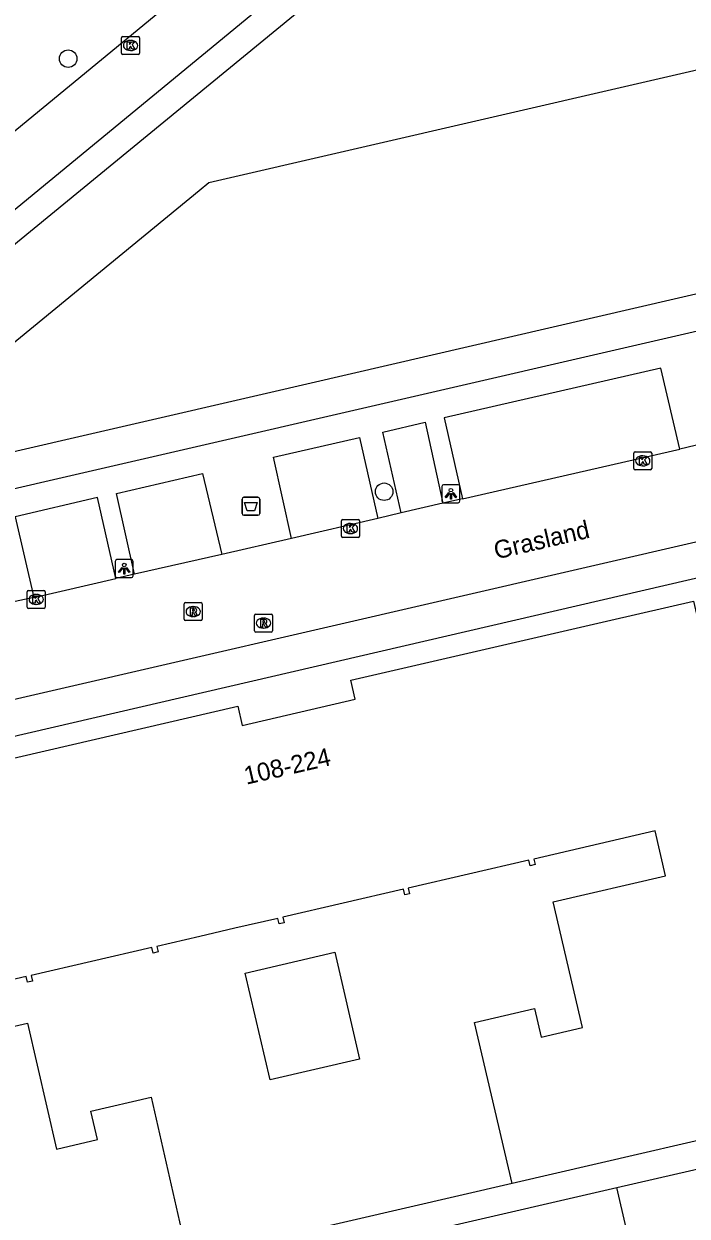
# Model space of a CAD drawing. Extents: x 156414 to 157775, y 382335 to 383765.
# Drawn here: x 156931.2 to 156968.2, y 383386.6 to 383453.1 of the extents above; entities that cross this region are included whole.
import ezdxf

# ---------------------------------------------------------------- set-up
doc = ezdxf.new("R2010")
doc.units = 0
for name, color, linetype in [('IMGEO_Afval_apart_plaats', 7, 'Continuous'), ('IMGEO_Boom', 7, 'Continuous'), ('IMGEO_Kolk', 7, 'Continuous'), ('IMGEO_Lichtpunt', 7, 'Continuous'), ('IMGEO_Openbare_ruimte_label', 7, 'Continuous'), ('IMGEO_Pand', 7, 'Continuous'), ('IMGEO_Pand_nummerreeks', 7, 'Continuous'), ('IMGEO_Rijbaan_lokaal_gesloten', 7, 'Continuous'), ('IMGEO_Rioolput', 7, 'Continuous'), ('IMGEO_Voetpad_open', 7, 'Continuous')]:
    doc.layers.add(name, color=color, linetype=linetype)

msp = doc.modelspace()

# ---------------------------------------------------------------- linework, layer by layer
at = {"layer": 'IMGEO_Afval_apart_plaats'}
for p, q in [((156943.339, 383425.772), (156943.339, 383426.572)), ((156943.339, 383426.572), (156943.339, 383425.772)), ((156943.439, 383426.672), (156944.229, 383426.672)), ((156944.229, 383426.672), (156943.439, 383426.672)), ((156944.329, 383426.572), (156944.329, 383425.772)), ((156944.329, 383425.772), (156944.329, 383426.572)), ((156944.229, 383425.672), (156943.439, 383425.672)), ((156943.439, 383425.672), (156944.229, 383425.672))]:
    msp.add_line(p, q, dxfattribs=at)
msp.add_lwpolyline([(156943.482, 383426.386), (156944.186, 383426.386), (156944.037, 383425.916), (156943.631, 383425.916), (156943.482, 383426.386)], dxfattribs=at)
for centre, start, end in [((156943.439, 383426.572), 90, 180), ((156943.439, 383426.572), 90, 180), ((156944.229, 383426.572), 0, 90), ((156944.229, 383426.572), 360, 90), ((156943.439, 383425.772), 180, 270), ((156943.439, 383425.772), 180, 270), ((156944.229, 383425.772), 270, 0), ((156944.229, 383425.772), 270, 0)]:
    msp.add_arc(centre, 0.1, start, end, dxfattribs=at)
at = {"layer": 'IMGEO_Boom'}
for centre in [(156933.642, 383451.153), (156951.267, 383426.981)]:
    msp.add_circle(centre, 0.489, dxfattribs=at)
at = {"layer": 'IMGEO_Kolk'}
for p, q in [((156936.619, 383451.459), (156936.619, 383452.311)), ((156936.694, 383452.385), (156937.546, 383452.385)), ((156937.107, 383452.165), (156937.132, 383452.165)), ((156937.62, 383452.311), (156937.62, 383451.459)), ((156937.546, 383451.385), (156936.694, 383451.385)), ((156937.13, 383451.605), (156937.105, 383451.605)), ((156965.271, 383429.206), (156966.123, 383429.206)), ((156965.196, 383428.28), (156965.196, 383429.132)), ((156965.684, 383428.986), (156965.709, 383428.986)), ((156966.197, 383429.132), (156966.197, 383428.28)), ((156966.123, 383428.206), (156965.271, 383428.206)), ((156965.707, 383428.426), (156965.682, 383428.426)), ((156948.887, 383424.503), (156948.887, 383425.355)), ((156948.962, 383425.429), (156949.814, 383425.429)), ((156949.375, 383425.209), (156949.4, 383425.209)), ((156949.888, 383425.355), (156949.888, 383424.503)), ((156949.398, 383424.649), (156949.373, 383424.649)), ((156949.814, 383424.429), (156948.962, 383424.429)), ((156931.357, 383420.545), (156931.357, 383421.397)), ((156931.432, 383421.471), (156932.284, 383421.471)), ((156931.845, 383421.251), (156931.87, 383421.251)), ((156932.358, 383421.397), (156932.358, 383420.545)), ((156931.868, 383420.691), (156931.843, 383420.691)), ((156932.284, 383420.471), (156931.432, 383420.471))]:
    msp.add_line(p, q, dxfattribs=at)
for points in [[(156936.619, 383451.459), (156936.619, 383452.311)], [(156936.694, 383452.385), (156937.546, 383452.385)], [(156936.94, 383452.085), (156937.063, 383452.085), (156937.063, 383451.934), (156937.193, 383452.085), (156937.357, 383452.085), (156937.211, 383451.934), (156937.364, 383451.685), (156937.212, 383451.685), (156937.127, 383451.849), (156937.063, 383451.782), (156937.063, 383451.685), (156936.94, 383451.685), (156936.94, 383452.085)], [(156937.62, 383452.311), (156937.62, 383451.459)], [(156937.546, 383451.385), (156936.694, 383451.385)], [(156965.271, 383429.206), (156966.123, 383429.206)], [(156965.196, 383428.28), (156965.196, 383429.132)], [(156965.517, 383428.906), (156965.64, 383428.906), (156965.64, 383428.755), (156965.77, 383428.906), (156965.934, 383428.906), (156965.788, 383428.755), (156965.941, 383428.506), (156965.789, 383428.506), (156965.704, 383428.67), (156965.64, 383428.603), (156965.64, 383428.506), (156965.517, 383428.506), (156965.517, 383428.906)], [(156966.197, 383429.132), (156966.197, 383428.28)], [(156966.123, 383428.206), (156965.271, 383428.206)], [(156948.887, 383424.503), (156948.887, 383425.355)], [(156948.962, 383425.429), (156949.814, 383425.429)], [(156949.888, 383425.355), (156949.888, 383424.503)], [(156949.208, 383425.129), (156949.331, 383425.129), (156949.331, 383424.978), (156949.461, 383425.129), (156949.625, 383425.129), (156949.479, 383424.978), (156949.632, 383424.729), (156949.48, 383424.729), (156949.395, 383424.893), (156949.331, 383424.826), (156949.331, 383424.729), (156949.208, 383424.729), (156949.208, 383425.129)], [(156949.814, 383424.429), (156948.962, 383424.429)], [(156931.357, 383420.545), (156931.357, 383421.397)], [(156931.432, 383421.471), (156932.284, 383421.471)], [(156932.358, 383421.397), (156932.358, 383420.545)], [(156931.678, 383421.171), (156931.801, 383421.171), (156931.801, 383421.02), (156931.931, 383421.171), (156932.095, 383421.171), (156931.949, 383421.02), (156932.102, 383420.771), (156931.95, 383420.771), (156931.865, 383420.935), (156931.801, 383420.868), (156931.801, 383420.771), (156931.678, 383420.771), (156931.678, 383421.171)], [(156932.284, 383420.471), (156931.432, 383420.471)]]:
    msp.add_lwpolyline(points, dxfattribs=at)
for centre, start, end in [((156936.696, 383452.309), 91.55205, 178.44795), ((156936.696, 383452.309), 91.55205, 178.44795), ((156937.544, 383452.309), 1.55205, 88.44795), ((156937.544, 383452.309), 1.55205, 88.44795), ((156936.696, 383451.461), 181.55205, 268.44795), ((156936.696, 383451.461), 181.55205, 268.44795), ((156937.544, 383451.461), 271.55205, 358.44795), ((156937.544, 383451.461), 271.55205, 358.44795), ((156965.273, 383429.13), 91.55205, 178.44795), ((156965.273, 383429.13), 91.55205, 178.44795), ((156966.121, 383429.13), 1.55205, 88.44795), ((156966.121, 383429.13), 1.55205, 88.44795), ((156965.273, 383428.282), 181.55205, 268.44795), ((156965.273, 383428.282), 181.55205, 268.44795), ((156966.121, 383428.282), 271.55205, 358.44795), ((156966.121, 383428.282), 271.55205, 358.44795), ((156948.964, 383425.353), 91.55205, 178.44795), ((156948.964, 383425.353), 91.55205, 178.44795), ((156949.812, 383425.353), 1.55205, 88.44795), ((156949.812, 383425.353), 1.55205, 88.44795), ((156948.964, 383424.505), 181.55205, 268.44795), ((156948.964, 383424.505), 181.55205, 268.44795), ((156949.812, 383424.505), 271.55205, 358.44795), ((156949.812, 383424.505), 271.55205, 358.44795), ((156931.434, 383421.395), 91.55205, 178.44795), ((156931.434, 383421.395), 91.55205, 178.44795), ((156932.282, 383421.395), 1.55205, 88.44795), ((156932.282, 383421.395), 1.55205, 88.44795), ((156931.434, 383420.547), 181.55205, 268.44795), ((156931.434, 383420.547), 181.55205, 268.44795), ((156932.282, 383420.547), 271.55205, 358.44795), ((156932.282, 383420.547), 271.55205, 358.44795)]:
    msp.add_arc(centre, 0.0765, start, end, dxfattribs=at)
for centre, major_axis, ratio, start_param, end_param in [((156937.106, 383451.885), (-0.387, 0.002), 0.722429, 4.712389, 7.853982), ((156937.131, 383451.885), (-0.39, 0.002), 0.717154, 1.570796, 4.712389), ((156965.683, 383428.706), (-0.387, 0.002), 0.722429, 4.712389, 7.853982), ((156965.708, 383428.706), (-0.39, 0.002), 0.717154, 1.570796, 4.712389), ((156949.374, 383424.929), (-0.387, 0.002), 0.722429, 4.712389, 7.853982), ((156949.399, 383424.929), (-0.39, 0.002), 0.717154, 1.570796, 4.712389), ((156931.844, 383420.971), (-0.387, 0.002), 0.722429, 4.712389, 7.853982), ((156931.869, 383420.971), (-0.39, 0.002), 0.717154, 1.570796, 4.712389)]:
    msp.add_ellipse(centre, major_axis=major_axis, ratio=ratio, start_param=start_param, end_param=end_param, dxfattribs=at)
at = {"layer": 'IMGEO_Lichtpunt'}
for p, q in [((156954.495, 383427.272), (156954.495, 383426.465)), ((156954.495, 383427.272), (156954.495, 383426.465)), ((156955.397, 383427.367), (156954.589, 383427.367)), ((156955.397, 383427.367), (156954.589, 383427.367)), ((156955.491, 383426.465), (156955.491, 383427.272)), ((156955.491, 383426.465), (156955.491, 383427.272)), ((156954.589, 383426.371), (156955.397, 383426.371)), ((156954.589, 383426.371), (156955.397, 383426.371)), ((156937.172, 383423.191), (156936.364, 383423.191)), ((156937.172, 383423.191), (156936.364, 383423.191)), ((156936.27, 383423.096), (156936.27, 383422.289)), ((156936.27, 383423.096), (156936.27, 383422.289)), ((156937.266, 383422.289), (156937.266, 383423.096)), ((156937.266, 383422.289), (156937.266, 383423.096)), ((156936.364, 383422.195), (156937.172, 383422.195)), ((156936.364, 383422.195), (156937.172, 383422.195))]:
    msp.add_line(p, q, dxfattribs=at)
for points in [[(156954.869, 383426.936), (156954.908, 383426.908), (156954.72, 383426.646), (156954.682, 383426.673), (156954.869, 383426.936)], [(156954.971, 383426.888), (156955.018, 383426.888), (156955.018, 383426.566), (156954.971, 383426.566), (156954.971, 383426.888)], [(156955.081, 383426.908), (156955.119, 383426.935), (156955.306, 383426.673), (156955.267, 383426.645), (156955.081, 383426.908)], [(156936.644, 383422.76), (156936.683, 383422.732), (156936.495, 383422.47), (156936.457, 383422.497), (156936.644, 383422.76)], [(156936.746, 383422.712), (156936.793, 383422.712), (156936.793, 383422.39), (156936.746, 383422.39), (156936.746, 383422.712)], [(156936.856, 383422.732), (156936.894, 383422.759), (156937.081, 383422.497), (156937.042, 383422.469), (156936.856, 383422.732)]]:
    msp.add_lwpolyline(points, dxfattribs=at)
for centre in [(156954.994, 383427.07), (156936.769, 383422.894)]:
    msp.add_circle(centre, 0.0994, dxfattribs=at)
for centre, start, end in [((156954.589, 383427.272), 90, 180), ((156954.589, 383427.272), 90, 180), ((156955.397, 383427.272), 0, 90), ((156955.397, 383427.272), 0, 90), ((156954.589, 383426.465), 180, 270), ((156954.589, 383426.465), 180, 270), ((156955.397, 383426.465), 270, 0), ((156955.397, 383426.465), 270, 360), ((156936.364, 383423.096), 90, 180), ((156936.364, 383423.096), 90, 180), ((156937.172, 383423.096), 0, 90), ((156937.172, 383423.096), 0, 90), ((156936.364, 383422.289), 180, 270), ((156936.364, 383422.289), 180, 270), ((156937.172, 383422.289), 270, 0), ((156937.172, 383422.289), 270, 360)]:
    msp.add_arc(centre, 0.0946, start, end, dxfattribs=at)
at = {"layer": 'IMGEO_Pand'}
for points in [[(156963.363, 383462.091), (156971.081, 383452.728), (156970.811, 383452.65), (156970.883, 383452.34), (156972.925, 383452.818), (156973.217, 383451.551), (156941.493, 383444.229), (156940.943, 383443.777), (156920.988, 383427.397), (156920.686, 383427.317), (156920.744, 383427.062), (156920.767, 383426.96), (156944.706, 383432.491), (156981.194, 383440.926), (157000, 383445.274), (157008.425, 383447.222), (157008.294, 383447.787), (157030.11, 383452.841)], [(156923.595, 383380.325), (156923.307, 383381.579), (156917.016, 383408.965), (156921.597, 383410.026), (156943.108, 383415.006), (156943.354, 383413.944), (156949.655, 383415.396), (156949.408, 383416.468), (156963.908, 383419.817), (156968.525, 383420.878), (156973.547, 383399.119), (156972.543, 383398.887), (156972.938, 383397.153), (156973.941, 383397.386), (156974.852, 383393.498), (156975.137, 383392.239)], [(156958.405, 383388.372), (156956.317, 383397.366), (156959.659, 383398.142), (156960.029, 383396.544), (156962.328, 383397.078), (156960.698, 383404.101), (156966.962, 383405.555), (156966.383, 383408.049), (156959.622, 383406.482), (156959.694, 383406.17), (156959.422, 383406.107), (156959.349, 383406.419), (156952.618, 383404.859), (156952.69, 383404.547), (156952.417, 383404.484), (156952.345, 383404.796), (156945.613, 383403.236), (156945.686, 383402.924), (156945.413, 383402.861), (156945.341, 383403.173), (156942.944, 383402.618), (156940.986, 383402.164), (156938.589, 383401.609), (156938.662, 383401.297), (156938.389, 383401.234), (156938.317, 383401.546), (156931.575, 383399.984), (156931.647, 383399.672), (156931.375, 383399.609), (156931.302, 383399.92), (156924.561, 383398.358)], [(156944.904, 383394.155), (156943.52, 383400.121), (156948.513, 383401.279), (156949.897, 383395.313), (156944.904, 383394.155)], [(156925.132, 383395.883), (156931.378, 383397.324), (156932.998, 383390.298), (156935.268, 383390.822), (156934.9, 383392.421), (156938.262, 383393.197), (156940.324, 383384.194)], [(156975.137, 383392.239), (156958.405, 383388.372)], [(156964.256, 383388.146), (156973.734, 383390.327)], [(156965.296, 383383.657), (156964.256, 383388.146)]]:
    msp.add_lwpolyline(points, dxfattribs=at)
at = {"layer": 'IMGEO_Rijbaan_lokaal_gesloten'}
for points in [[(157015.707, 383506.828), (157005.917, 383504.621), (156995.565, 383496.169), (156912.475, 383427.759)], [(156909.692, 383429.799), (156925.722, 383443.072), (156948.205, 383461.568)], [(156970.88, 383430.098), (156967.763, 383429.361)], [(156955.633, 383426.582), (156967.763, 383429.361)], [(156955.633, 383426.582), (156954.552, 383426.336)], [(156954.552, 383426.336), (156952.212, 383425.802)], [(156950.914, 383425.494), (156946.106, 383424.38)], [(156952.212, 383425.802), (156950.914, 383425.494)], [(156915.211, 383411.668), (156917.599, 383412.389), (156969.627, 383424.417), (156969.718, 383424.439), (156969.809, 383424.46), (156969.9, 383424.48)], [(156946.106, 383424.38), (156942.215, 383423.487)], [(156942.215, 383423.487), (156937.343, 383422.389)], [(156931.717, 383421.084), (156936.309, 383422.145)], [(156937.343, 383422.389), (156936.309, 383422.145)], [(156931.717, 383421.084), (156929.627, 383420.635)]]:
    msp.add_lwpolyline(points, dxfattribs=at)
at = {"layer": 'IMGEO_Rioolput'}
for p, q in [((156940.116, 383419.865), (156940.116, 383420.717)), ((156940.191, 383420.791), (156941.043, 383420.791)), ((156940.604, 383420.571), (156940.629, 383420.571)), ((156941.117, 383420.717), (156941.117, 383419.865)), ((156940.627, 383420.011), (156940.602, 383420.011)), ((156944.036, 383419.225), (156944.036, 383420.077)), ((156944.111, 383420.151), (156944.963, 383420.151)), ((156944.524, 383419.931), (156944.549, 383419.931)), ((156945.037, 383420.077), (156945.037, 383419.225)), ((156941.043, 383419.791), (156940.191, 383419.791)), ((156944.547, 383419.371), (156944.522, 383419.371)), ((156944.963, 383419.151), (156944.111, 383419.151))]:
    msp.add_line(p, q, dxfattribs=at)
for points in [[(156940.116, 383419.865), (156940.116, 383420.717)], [(156940.191, 383420.791), (156941.043, 383420.791)], [(156941.117, 383420.717), (156941.117, 383419.865)], [(156940.705, 383420.489), (156940.453, 383420.491), (156940.453, 383420.091)], [(156940.453, 383420.091), (156940.577, 383420.091), (156940.577, 383420.253), (156940.588, 383420.253)], [(156940.631, 383420.41), (156940.577, 383420.41), (156940.577, 383420.329)], [(156940.577, 383420.329), (156940.629, 383420.329)], [(156940.635, 383420.224), (156940.706, 383420.091), (156940.846, 383420.091), (156940.781, 383420.217)], [(156944.036, 383419.225), (156944.036, 383420.077)], [(156944.111, 383420.151), (156944.963, 383420.151)], [(156944.625, 383419.849), (156944.373, 383419.851), (156944.373, 383419.451)], [(156945.037, 383420.077), (156945.037, 383419.225)], [(156941.043, 383419.791), (156940.191, 383419.791)], [(156944.373, 383419.451), (156944.497, 383419.451), (156944.497, 383419.613), (156944.508, 383419.613)], [(156944.551, 383419.77), (156944.497, 383419.77), (156944.497, 383419.689)], [(156944.497, 383419.689), (156944.549, 383419.689)], [(156944.555, 383419.584), (156944.626, 383419.451), (156944.766, 383419.451), (156944.701, 383419.577)], [(156944.963, 383419.151), (156944.111, 383419.151)]]:
    msp.add_lwpolyline(points, dxfattribs=at)
for centre, radius, start, end in [((156940.193, 383420.715), 0.0765, 91.55205, 178.44795), ((156940.193, 383420.715), 0.0765, 91.55205, 178.44795), ((156941.041, 383420.715), 0.0765, 1.55205, 88.44795), ((156941.041, 383420.715), 0.0765, 1.55205, 88.44795), ((156940.193, 383419.867), 0.0765, 181.55205, 268.44795), ((156940.193, 383419.867), 0.0765, 181.55205, 268.44795), ((156940.587, 383420.2), 0.0533, 26.02933, 88.69889), ((156940.613, 383420.518), 0.19, 274.7715, 282.96867), ((156940.637, 383420.314), 0.0964, 77.00612, 93.18647), ((156940.651, 383420.371), 0.0378, 276.66336, 79.67722), ((156940.704, 383420.379), 0.109, 350.36119, 89.41601), ((156940.702, 383420.379), 0.112, 277.58423, 350.98172), ((156940.686, 383420.164), 0.108, 29.51342, 73.79051), ((156941.041, 383419.867), 0.0765, 271.55205, 358.44795), ((156941.041, 383419.867), 0.0765, 271.55205, 358.44795), ((156944.113, 383420.075), 0.0765, 91.55205, 178.44795), ((156944.113, 383420.075), 0.0765, 91.55205, 178.44795), ((156944.624, 383419.739), 0.109, 350.36119, 89.41601), ((156944.961, 383420.075), 0.0765, 1.55205, 88.44795), ((156944.961, 383420.075), 0.0765, 1.55205, 88.44795), ((156944.113, 383419.227), 0.0765, 181.55205, 268.44795), ((156944.113, 383419.227), 0.0765, 181.55205, 268.44795), ((156944.507, 383419.56), 0.0533, 26.02933, 88.69889), ((156944.533, 383419.878), 0.19, 274.7715, 282.96867), ((156944.557, 383419.674), 0.0964, 77.00612, 93.18647), ((156944.571, 383419.731), 0.0378, 276.66336, 79.67722), ((156944.622, 383419.739), 0.112, 277.58423, 350.98172), ((156944.606, 383419.524), 0.108, 29.51342, 73.79051), ((156944.961, 383419.227), 0.0765, 271.55205, 358.44795), ((156944.961, 383419.227), 0.0765, 271.55205, 358.44795)]:
    msp.add_arc(centre, radius, start, end, dxfattribs=at)
for centre, major_axis, ratio, start_param, end_param in [((156940.603, 383420.291), (-0.387, 0.002), 0.722429, 4.712389, 7.853982), ((156940.628, 383420.291), (-0.39, 0.002), 0.717154, 1.570796, 4.712389), ((156944.523, 383419.651), (-0.387, 0.002), 0.722429, 4.712389, 7.853982), ((156944.548, 383419.651), (-0.39, 0.002), 0.717154, 1.570796, 4.712389)]:
    msp.add_ellipse(centre, major_axis=major_axis, ratio=ratio, start_param=start_param, end_param=end_param, dxfattribs=at)
at = {"layer": 'IMGEO_Voetpad_open'}
for points in [[(156911.382, 383422.7), (156910.947, 383424.514), (156911.127, 383424.693), (156930.809, 383440.919), (156966.776, 383470.447), (156997.648, 383495.955), (156999.999, 383497.929), (157001.183, 383498.923), (157001.765, 383499.109), (157001.826, 383499.205), (157001.757, 383499.332), (157002.58, 383500), (157006.596, 383503.263), (157020.794, 383506.487)], [(157033.666, 383450.927), (156911.382, 383422.7)], [(156967.763, 383429.361), (156966.703, 383433.881), (156954.613, 383431.098), (156955.633, 383426.582)], [(156952.212, 383425.802), (156951.202, 383430.313), (156953.557, 383430.855), (156954.552, 383426.336)], [(156946.106, 383424.38), (156945.091, 383428.907), (156949.892, 383430.012), (156950.914, 383425.494)], [(156937.343, 383422.389), (156936.33, 383426.89), (156941.141, 383427.998), (156942.215, 383423.487)], [(156936.309, 383422.145), (156935.27, 383426.652), (156930.685, 383425.583), (156931.717, 383421.084)], [(156969.702, 383421.158), (156969.432, 383422.33), (156914.345, 383409.544)], [(156958.405, 383388.372), (156940.324, 383384.194)], [(156964.607, 383342.435), (156954.515, 383385.905), (156964.256, 383388.146)]]:
    msp.add_lwpolyline(points, dxfattribs=at)

# ---------------------------------------------------------------- texts
at = {"layer": 'IMGEO_Openbare_ruimte_label'}
msp.add_text('Grasland', height=1, rotation=13.06334, dxfattribs=at).set_placement((156957.518, 383423.2))
at = {"layer": 'IMGEO_Pand_nummerreeks'}
msp.add_text('108-224', height=1, rotation=12.97749, dxfattribs=at).set_placement((156943.579, 383410.63))

doc.saveas('drawing.dxf')
